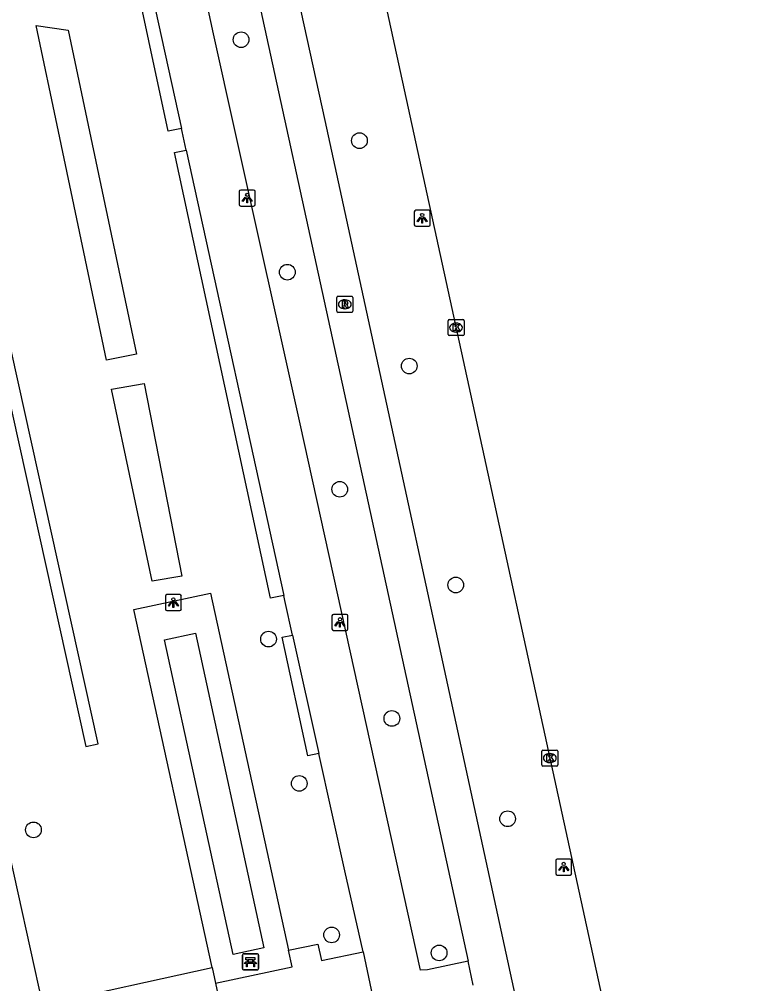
# Model space of a CAD drawing. Extents: x 160037 to 160839, y 385326 to 386441.
# Drawn here: x 160617 to 160662.2, y 386196.8 to 386257 of the extents above; entities that cross this region are included whole.
import ezdxf

# ---------------------------------------------------------------- set-up
doc = ezdxf.new("R2010")
doc.units = 0
for name, color, linetype in [('IMGEO_Bank', 7, 'Continuous'), ('IMGEO_Boom', 7, 'Continuous'), ('IMGEO_Fietspad_gesloten', 7, 'Continuous'), ('IMGEO_Groenvoorziening', 7, 'Continuous'), ('IMGEO_Haag', 7, 'Continuous'), ('IMGEO_Kolk', 7, 'Continuous'), ('IMGEO_Lichtpunt', 7, 'Continuous'), ('IMGEO_Rijbaan_lokaal_gesloten', 7, 'Continuous'), ('IMGEO_Rioolput', 7, 'Continuous'), ('IMGEO_Voetpad_open', 7, 'Continuous')]:
    doc.layers.add(name, color=color, linetype=linetype)

msp = doc.modelspace()

# ---------------------------------------------------------------- linework, layer by layer
at = {"layer": 'IMGEO_Bank'}
for p, q in [((160630.934, 386197.717), (160630.934, 386198.558)), ((160630.934, 386198.558), (160630.934, 386197.717)), ((160631.009, 386198.642), (160631.85, 386198.642)), ((160631.85, 386198.642), (160631.009, 386198.642)), ((160631.934, 386198.567), (160631.934, 386197.726)), ((160631.934, 386197.726), (160631.934, 386198.567)), ((160631.631, 386198.04), (160631.238, 386198.04)), ((160631.243, 386198.148), (160631.243, 386198.254)), ((160631.287, 386198.254), (160631.287, 386198.148)), ((160631.575, 386198.26), (160631.293, 386198.26)), ((160631.293, 386198.142), (160631.575, 386198.142)), ((160631.581, 386198.148), (160631.581, 386198.254)), ((160631.625, 386198.254), (160631.625, 386198.148)), ((160631.859, 386197.642), (160631.018, 386197.642)), ((160631.018, 386197.642), (160631.859, 386197.642))]:
    msp.add_line(p, q, dxfattribs=at)
for points in [[(160631.237, 386198.26), (160631.151, 386198.26), (160631.151, 386198.421), (160631.714, 386198.421), (160631.714, 386198.26), (160631.631, 386198.26)], [(160631.181, 386198.04), (160631.039, 386198.04), (160631.151, 386198.142), (160631.237, 386198.142)], [(160631.231, 386198.033), (160631.231, 386197.826), (160631.188, 386197.826), (160631.188, 386198.033)], [(160631.631, 386198.142), (160631.714, 386198.142), (160631.826, 386198.04), (160631.687, 386198.04)], [(160631.681, 386198.033), (160631.681, 386197.826), (160631.637, 386197.826), (160631.637, 386198.033)]]:
    msp.add_lwpolyline(points, dxfattribs=at)
for centre, radius, start, end in [((160631.012, 386198.564), 0.0779, 92.4484, 184.28452), ((160631.012, 386198.564), 0.0779, 92.4484, 184.28452), ((160631.856, 386198.564), 0.0779, 2.4484, 94.28452), ((160631.856, 386198.564), 0.0779, 2.4484, 94.28452), ((160631.012, 386197.72), 0.0779, 182.4484, 274.28452), ((160631.012, 386197.72), 0.0779, 182.4484, 274.28452), ((160631.181, 386198.033), 0.00671, 2.89567, 87.10433), ((160631.238, 386198.033), 0.00671, 92.89567, 177.10433), ((160631.236, 386198.253), 0.00671, 2.89567, 87.10433), ((160631.236, 386198.149), 0.00671, 272.89567, 357.10433), ((160631.293, 386198.253), 0.00671, 92.89567, 177.10433), ((160631.293, 386198.149), 0.00671, 182.89567, 267.10433), ((160631.575, 386198.253), 0.00671, 2.89567, 87.10433), ((160631.575, 386198.149), 0.00671, 272.89567, 357.10433), ((160631.632, 386198.253), 0.00671, 92.89567, 177.10433), ((160631.632, 386198.149), 0.00671, 182.89567, 267.10433), ((160631.63, 386198.033), 0.00671, 2.89567, 87.10433), ((160631.687, 386198.033), 0.00671, 92.89567, 177.10433), ((160631.856, 386197.72), 0.0779, 272.4484, 4.28452), ((160631.856, 386197.72), 0.0779, 272.4484, 4.28452)]:
    msp.add_arc(centre, radius, start, end, dxfattribs=at)
at = {"layer": 'IMGEO_Boom'}
for centre in [(160630.848, 386255.724), (160638.236, 386249.419), (160633.734, 386241.207), (160641.346, 386235.347), (160637.006, 386227.649), (160644.246, 386221.673), (160632.56, 386218.293), (160640.258, 386213.339), (160634.479, 386209.282), (160647.486, 386207.074), (160617.887, 386206.383), (160636.499, 386199.825), (160643.212, 386198.7)]:
    msp.add_circle(centre, 0.489, dxfattribs=at)
at = {"layer": 'IMGEO_Fietspad_gesloten'}
for points in [[(160657.055, 386154.143), (160647.386, 386198.679), (160636.094, 386250.686), (160624.457, 386303.72), (160622.534, 386311.847), (160620.91, 386317.905), (160618.67, 386325.412), (160616.315, 386332.541), (160613.894, 386338.952), (160609.405, 386349.023)], [(160607.631, 386346.918), (160611.537, 386338.055), (160614.024, 386331.705), (160616.344, 386324.596), (160618.303, 386317.988), (160620.148, 386311.23), (160622.139, 386303.076), (160623.193, 386298.283), (160645.016, 386198.179)], [(160645.338, 386196.693), (160645.016, 386198.179)]]:
    msp.add_lwpolyline(points, dxfattribs=at)
at = {"layer": 'IMGEO_Groenvoorziening'}
msp.add_lwpolyline([(160629.038, 386197.781), (160624.161, 386220.142), (160628.947, 386221.154), (160633.799, 386198.875)], dxfattribs=at)
at = {"layer": 'IMGEO_Haag'}
for points in [[(160627.118, 386250.188), (160626.296, 386250.012), (160621.457, 386272.588), (160622.175, 386272.742)], [(160624.327, 386236.093), (160622.444, 386235.712), (160619.444, 386250), (160618.057, 386256.608), (160620.054, 386256.311), (160621.388, 386250), (160624.327, 386236.093)], [(160633.506, 386221.021), (160632.691, 386220.846), (160626.688, 386248.674), (160627.415, 386248.831)], [(160615.316, 386237.954), (160621.152, 386211.585), (160621.933, 386211.757), (160616.097, 386238.126), (160615.316, 386237.954)], [(160627.145, 386222.215), (160625.29, 386221.919), (160622.751, 386233.909), (160624.786, 386234.254), (160627.145, 386222.215)], [(160632.273, 386199.02), (160630.349, 386198.601), (160626.076, 386218.25), (160628, 386218.668), (160632.273, 386199.02)], [(160635.697, 386211.151), (160635.016, 386211.004), (160633.41, 386218.406), (160634.055, 386218.545)]]:
    msp.add_lwpolyline(points, dxfattribs=at)
at = {"layer": 'IMGEO_Kolk'}
for p, q in [((160643.766, 386237.318), (160643.766, 386238.17)), ((160643.841, 386238.244), (160644.693, 386238.244)), ((160644.254, 386238.024), (160644.279, 386238.024)), ((160644.767, 386238.17), (160644.767, 386237.318)), ((160644.277, 386237.464), (160644.252, 386237.464)), ((160644.693, 386237.244), (160643.841, 386237.244)), ((160649.619, 386210.44), (160649.619, 386211.292)), ((160649.694, 386211.366), (160650.546, 386211.366)), ((160650.107, 386211.146), (160650.132, 386211.146)), ((160650.62, 386211.292), (160650.62, 386210.44)), ((160650.546, 386210.366), (160649.694, 386210.366)), ((160650.13, 386210.586), (160650.105, 386210.586))]:
    msp.add_line(p, q, dxfattribs=at)
for points in [[(160643.766, 386237.318), (160643.766, 386238.17)], [(160643.841, 386238.244), (160644.693, 386238.244)], [(160644.767, 386238.17), (160644.767, 386237.318)], [(160644.087, 386237.944), (160644.21, 386237.944), (160644.21, 386237.793), (160644.34, 386237.944), (160644.504, 386237.944), (160644.358, 386237.793), (160644.511, 386237.544), (160644.359, 386237.544), (160644.274, 386237.708), (160644.21, 386237.641), (160644.21, 386237.544), (160644.087, 386237.544), (160644.087, 386237.944)], [(160644.693, 386237.244), (160643.841, 386237.244)], [(160649.619, 386210.44), (160649.619, 386211.292)], [(160649.694, 386211.366), (160650.546, 386211.366)], [(160649.94, 386211.066), (160650.063, 386211.066), (160650.063, 386210.915), (160650.193, 386211.066), (160650.357, 386211.066), (160650.211, 386210.915), (160650.364, 386210.666), (160650.212, 386210.666), (160650.127, 386210.83), (160650.063, 386210.763), (160650.063, 386210.666), (160649.94, 386210.666), (160649.94, 386211.066)], [(160650.62, 386211.292), (160650.62, 386210.44)], [(160650.546, 386210.366), (160649.694, 386210.366)]]:
    msp.add_lwpolyline(points, dxfattribs=at)
for centre, start, end in [((160643.843, 386238.168), 91.55205, 178.44795), ((160643.843, 386238.168), 91.55205, 178.44795), ((160644.691, 386238.168), 1.55205, 88.44795), ((160644.691, 386238.168), 1.55205, 88.44795), ((160643.843, 386237.32), 181.55205, 268.44795), ((160643.843, 386237.32), 181.55205, 268.44795), ((160644.691, 386237.32), 271.55205, 358.44795), ((160644.691, 386237.32), 271.55205, 358.44795), ((160649.696, 386211.29), 91.55205, 178.44795), ((160649.696, 386211.29), 91.55205, 178.44795), ((160650.544, 386211.29), 1.55205, 88.44795), ((160650.544, 386211.29), 1.55205, 88.44795), ((160649.696, 386210.442), 181.55205, 268.44795), ((160649.696, 386210.442), 181.55205, 268.44795), ((160650.544, 386210.442), 271.55205, 358.44795), ((160650.544, 386210.442), 271.55205, 358.44795)]:
    msp.add_arc(centre, 0.0765, start, end, dxfattribs=at)
for centre, major_axis, ratio, start_param, end_param in [((160644.253, 386237.744), (-0.387, 0.002), 0.722429, 4.712389, 7.853982), ((160644.278, 386237.744), (-0.39, 0.002), 0.717154, 1.570796, 4.712389), ((160650.106, 386210.866), (-0.387, 0.002), 0.722429, 4.712389, 7.853982), ((160650.131, 386210.866), (-0.39, 0.002), 0.717154, 1.570796, 4.712389)]:
    msp.add_ellipse(centre, major_axis=major_axis, ratio=ratio, start_param=start_param, end_param=end_param, dxfattribs=at)
at = {"layer": 'IMGEO_Lichtpunt'}
for p, q in [((160630.73, 386246.237), (160630.73, 386245.43)), ((160630.73, 386246.237), (160630.73, 386245.43)), ((160631.632, 386246.332), (160630.824, 386246.332)), ((160631.632, 386246.332), (160630.824, 386246.332)), ((160631.726, 386245.43), (160631.726, 386246.237)), ((160631.726, 386245.43), (160631.726, 386246.237)), ((160630.824, 386245.336), (160631.632, 386245.336)), ((160630.824, 386245.336), (160631.632, 386245.336)), ((160641.656, 386244.98), (160641.656, 386244.173)), ((160641.656, 386244.98), (160641.656, 386244.173)), ((160642.558, 386245.075), (160641.75, 386245.075)), ((160642.558, 386245.075), (160641.75, 386245.075)), ((160642.652, 386244.173), (160642.652, 386244.98)), ((160642.652, 386244.173), (160642.652, 386244.98)), ((160641.75, 386244.079), (160642.558, 386244.079)), ((160641.75, 386244.079), (160642.558, 386244.079)), ((160626.12, 386220.979), (160626.12, 386220.172)), ((160626.12, 386220.979), (160626.12, 386220.172)), ((160627.022, 386221.074), (160626.214, 386221.074)), ((160627.022, 386221.074), (160626.214, 386221.074)), ((160627.116, 386220.172), (160627.116, 386220.979)), ((160627.116, 386220.172), (160627.116, 386220.979)), ((160626.214, 386220.078), (160627.022, 386220.078)), ((160626.214, 386220.078), (160627.022, 386220.078)), ((160636.519, 386219.738), (160636.519, 386218.931)), ((160636.519, 386219.738), (160636.519, 386218.931)), ((160637.421, 386219.833), (160636.613, 386219.833)), ((160637.421, 386219.833), (160636.613, 386219.833)), ((160637.515, 386218.931), (160637.515, 386219.738)), ((160637.515, 386218.931), (160637.515, 386219.738)), ((160636.613, 386218.837), (160637.421, 386218.837)), ((160636.613, 386218.837), (160637.421, 386218.837)), ((160650.488, 386204.461), (160650.488, 386203.654)), ((160650.488, 386204.461), (160650.488, 386203.654)), ((160651.39, 386204.556), (160650.582, 386204.556)), ((160651.39, 386204.556), (160650.582, 386204.556)), ((160651.484, 386203.654), (160651.484, 386204.461)), ((160651.484, 386203.654), (160651.484, 386204.461)), ((160650.582, 386203.56), (160651.39, 386203.56)), ((160650.582, 386203.56), (160651.39, 386203.56))]:
    msp.add_line(p, q, dxfattribs=at)
for points in [[(160631.104, 386245.901), (160631.143, 386245.873), (160630.955, 386245.611), (160630.917, 386245.638), (160631.104, 386245.901)], [(160631.206, 386245.853), (160631.253, 386245.853), (160631.253, 386245.531), (160631.206, 386245.531), (160631.206, 386245.853)], [(160631.316, 386245.873), (160631.354, 386245.9), (160631.541, 386245.638), (160631.502, 386245.61), (160631.316, 386245.873)], [(160642.03, 386244.644), (160642.069, 386244.616), (160641.881, 386244.354), (160641.843, 386244.381), (160642.03, 386244.644)], [(160642.242, 386244.616), (160642.28, 386244.643), (160642.467, 386244.381), (160642.428, 386244.353), (160642.242, 386244.616)], [(160642.132, 386244.596), (160642.179, 386244.596), (160642.179, 386244.274), (160642.132, 386244.274), (160642.132, 386244.596)], [(160626.494, 386220.643), (160626.533, 386220.615), (160626.345, 386220.353), (160626.307, 386220.38), (160626.494, 386220.643)], [(160626.596, 386220.595), (160626.643, 386220.595), (160626.643, 386220.273), (160626.596, 386220.273), (160626.596, 386220.595)], [(160626.706, 386220.615), (160626.744, 386220.642), (160626.931, 386220.38), (160626.892, 386220.352), (160626.706, 386220.615)], [(160636.893, 386219.402), (160636.932, 386219.374), (160636.744, 386219.112), (160636.706, 386219.139), (160636.893, 386219.402)], [(160636.995, 386219.354), (160637.042, 386219.354), (160637.042, 386219.032), (160636.995, 386219.032), (160636.995, 386219.354)], [(160637.105, 386219.374), (160637.143, 386219.401), (160637.33, 386219.139), (160637.291, 386219.111), (160637.105, 386219.374)], [(160650.862, 386204.125), (160650.901, 386204.097), (160650.713, 386203.835), (160650.675, 386203.862), (160650.862, 386204.125)], [(160650.964, 386204.077), (160651.011, 386204.077), (160651.011, 386203.755), (160650.964, 386203.755), (160650.964, 386204.077)], [(160651.074, 386204.097), (160651.112, 386204.124), (160651.299, 386203.862), (160651.26, 386203.834), (160651.074, 386204.097)]]:
    msp.add_lwpolyline(points, dxfattribs=at)
for centre in [(160631.229, 386246.035), (160642.155, 386244.778), (160626.619, 386220.777), (160637.018, 386219.536), (160650.987, 386204.259)]:
    msp.add_circle(centre, 0.0994, dxfattribs=at)
for centre, start, end in [((160630.824, 386246.237), 90, 180), ((160630.824, 386246.237), 90, 180), ((160631.632, 386246.237), 0, 90), ((160631.632, 386246.237), 0, 90), ((160630.824, 386245.43), 180, 270), ((160630.824, 386245.43), 180, 270), ((160631.632, 386245.43), 270, 0), ((160631.632, 386245.43), 270, 360), ((160641.75, 386244.98), 90, 180), ((160641.75, 386244.98), 90, 180), ((160642.558, 386244.98), 0, 90), ((160642.558, 386244.98), 0, 90), ((160641.75, 386244.173), 180, 270), ((160641.75, 386244.173), 180, 270), ((160642.558, 386244.173), 270, 0), ((160642.558, 386244.173), 270, 360), ((160626.214, 386220.979), 90, 180), ((160626.214, 386220.979), 90, 180), ((160627.022, 386220.979), 0, 90), ((160627.022, 386220.979), 0, 90), ((160626.214, 386220.172), 180, 270), ((160626.214, 386220.172), 180, 270), ((160627.022, 386220.172), 270, 0), ((160627.022, 386220.172), 270, 360), ((160636.613, 386219.738), 90, 180), ((160636.613, 386219.738), 90, 180), ((160637.421, 386219.738), 0, 90), ((160637.421, 386219.738), 0, 90), ((160636.613, 386218.931), 180, 270), ((160636.613, 386218.931), 180, 270), ((160637.421, 386218.931), 270, 0), ((160637.421, 386218.931), 270, 360), ((160650.582, 386204.461), 90, 180), ((160650.582, 386204.461), 90, 180), ((160651.39, 386204.461), 0, 90), ((160651.39, 386204.461), 0, 90), ((160650.582, 386203.654), 180, 270), ((160650.582, 386203.654), 180, 270), ((160651.39, 386203.654), 270, 0), ((160651.39, 386203.654), 270, 360)]:
    msp.add_arc(centre, 0.0946, start, end, dxfattribs=at)
at = {"layer": 'IMGEO_Rijbaan_lokaal_gesloten'}
msp.add_lwpolyline([(160627.509, 386314.693), (160652.533, 386199.784), (160662.224, 386155.286)], dxfattribs=at)
at = {"layer": 'IMGEO_Rioolput'}
for p, q in [((160636.825, 386238.773), (160636.825, 386239.625)), ((160636.9, 386239.699), (160637.752, 386239.699)), ((160637.313, 386239.479), (160637.338, 386239.479)), ((160637.826, 386239.625), (160637.826, 386238.773)), ((160637.752, 386238.699), (160636.9, 386238.699)), ((160637.336, 386238.919), (160637.311, 386238.919))]:
    msp.add_line(p, q, dxfattribs=at)
for points in [[(160636.825, 386238.773), (160636.825, 386239.625)], [(160636.9, 386239.699), (160637.752, 386239.699)], [(160637.414, 386239.397), (160637.162, 386239.399), (160637.162, 386238.999)], [(160637.34, 386239.318), (160637.286, 386239.318), (160637.286, 386239.237)], [(160637.286, 386239.237), (160637.338, 386239.237)], [(160637.826, 386239.625), (160637.826, 386238.773)], [(160637.752, 386238.699), (160636.9, 386238.699)], [(160637.162, 386238.999), (160637.286, 386238.999), (160637.286, 386239.161), (160637.297, 386239.161)], [(160637.344, 386239.132), (160637.415, 386238.999), (160637.555, 386238.999), (160637.49, 386239.125)]]:
    msp.add_lwpolyline(points, dxfattribs=at)
for centre, radius, start, end in [((160636.902, 386239.623), 0.0765, 91.55205, 178.44795), ((160636.902, 386239.623), 0.0765, 91.55205, 178.44795), ((160637.322, 386239.426), 0.19, 274.7715, 282.96867), ((160637.346, 386239.222), 0.0964, 77.00612, 93.18647), ((160637.36, 386239.279), 0.0378, 276.66336, 79.67722), ((160637.413, 386239.287), 0.109, 350.36119, 89.41601), ((160637.411, 386239.287), 0.112, 277.58423, 350.98172), ((160637.75, 386239.623), 0.0765, 1.55205, 88.44795), ((160637.75, 386239.623), 0.0765, 1.55205, 88.44795), ((160636.902, 386238.775), 0.0765, 181.55205, 268.44795), ((160636.902, 386238.775), 0.0765, 181.55205, 268.44795), ((160637.296, 386239.108), 0.0533, 26.02933, 88.69889), ((160637.395, 386239.072), 0.108, 29.51342, 73.79051), ((160637.75, 386238.775), 0.0765, 271.55205, 358.44795), ((160637.75, 386238.775), 0.0765, 271.55205, 358.44795)]:
    msp.add_arc(centre, radius, start, end, dxfattribs=at)
for centre, major_axis, ratio, start_param, end_param in [((160637.312, 386239.199), (-0.387, 0.002), 0.722429, 4.712389, 7.853982), ((160637.337, 386239.199), (-0.39, 0.002), 0.717154, 1.570796, 4.712389)]:
    msp.add_ellipse(centre, major_axis=major_axis, ratio=ratio, start_param=start_param, end_param=end_param, dxfattribs=at)
at = {"layer": 'IMGEO_Voetpad_open'}
for points in [[(160605.01, 386316.658), (160592.559, 386313.901), (160606.569, 386250), (160609.331, 386237.384), (160616.14, 386205.955), (160618.449, 386195.457), (160629.038, 386197.781)], [(160645.016, 386198.179), (160642.485, 386197.646), (160642.041, 386197.613), (160634.527, 386231.74), (160630.468, 386250), (160629.116, 386256.081), (160625.705, 386271.858), (160620.344, 386296.773)], [(160622.175, 386272.742), (160627.118, 386250.188)], [(160627.415, 386248.831), (160627.159, 386250), (160627.118, 386250.188)], [(160627.415, 386248.831), (160633.506, 386221.021)], [(160634.055, 386218.545), (160633.574, 386220.71), (160633.506, 386221.021)], [(160634.055, 386218.545), (160635.697, 386211.151)], [(160638.459, 386198.773), (160637.323, 386203.832), (160635.697, 386211.151)], [(160629.247, 386196.803), (160634.031, 386197.825), (160633.799, 386198.875)], [(160633.799, 386198.875), (160635.633, 386199.243), (160635.865, 386198.218), (160638.459, 386198.773)], [(160638.459, 386198.773), (160639.294, 386194.81)], [(160629.038, 386197.781), (160629.247, 386196.803)], [(160629.247, 386196.803), (160629.921, 386193.652)]]:
    msp.add_lwpolyline(points, dxfattribs=at)

doc.saveas('drawing.dxf')
